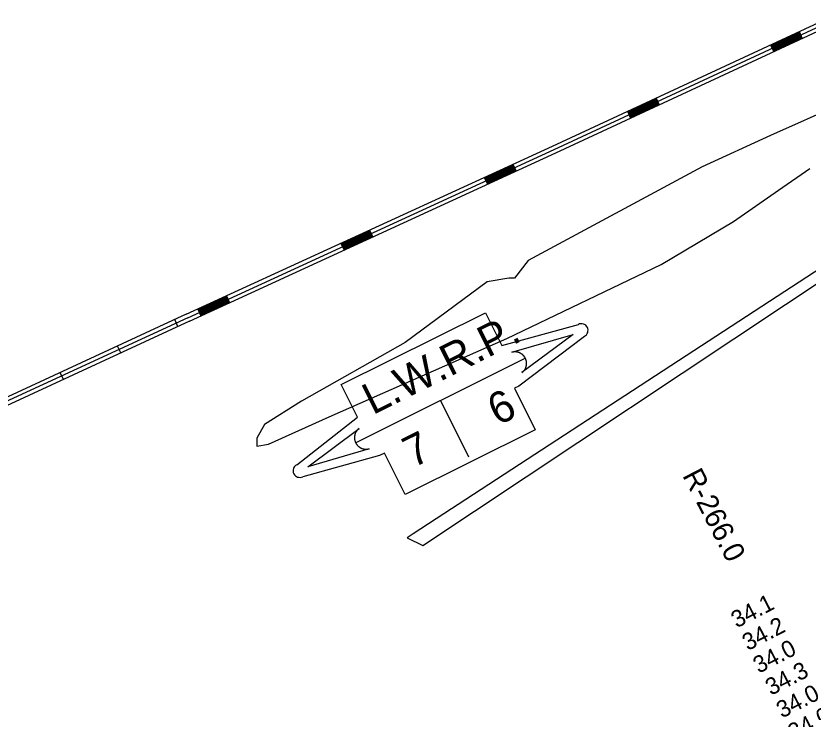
# Model space of a CAD drawing. Extents: x 3245246 to 3283090, y 806824 to 832173.
# Drawn here: x 3250227 to 3253367, y 819201 to 821990 of the extents above; entities that cross this region are included whole.
import ezdxf

# ---------------------------------------------------------------- set-up
doc = ezdxf.new("R2010")
doc.units = 0
for name, color, linetype in [('V-RIVR-RANG', 7, 'Continuous'), ('V-RIVR-RANG-IDEN', 7, 'Continuous'), ('V-ROAD-CNTR', 7, 'Continuous'), ('V-TOPO-SHOR', 7, 'Continuous'), ('V-TOPO-WATR-IDEN', 7, 'Continuous')]:
    doc.layers.add(name, color=color, linetype=linetype)

msp = doc.modelspace()

# ---------------------------------------------------------------- linework, layer by layer
at = {"layer": 'V-ROAD-CNTR'}
for p, q in [((3253330.8, 821927.2), (3253343.4, 821899.9)), ((3253217.4, 821874.5), (3253230, 821847.3)), ((3252763.9, 821664), (3252776.5, 821636.8)), ((3252650.5, 821611.4), (3252663.1, 821584.2)), ((3252196.8, 821401.5), (3252209.3, 821374.3)), ((3252083.2, 821349.4), (3252095.7, 821322.1)), ((3251628.8, 821140.6), (3251641.3, 821113.4)), ((3251515.2, 821088.4), (3251527.8, 821061.2)), ((3251060.9, 820879.7), (3251073.4, 820852.4)), ((3250947.3, 820827.5), (3250959.8, 820800.3)), ((3250869.1, 820758.4), (3250856.5, 820785.6)), ((3250642.2, 820653.4), (3250629.6, 820680.6)), ((3250415.3, 820548.4), (3250402.7, 820575.6))]:
    msp.add_line(p, q, dxfattribs=at)
for points in [[(3250901.9, 820806.6), (3252353.6, 821473.6), (3253465.7, 821989.8)], [(3250908.1, 820793), (3252359.8, 821460), (3253472.4, 821976.3)], [(3250914.4, 820779.4), (3252366.1, 821446.3), (3253479.1, 821962.9)], [(3253218.7, 821871.8), (3253332.1, 821924.4)], [(3253219.9, 821869.1), (3253333.3, 821921.7)], [(3253221.2, 821866.4), (3253334.6, 821919)], [(3253222.5, 821863.6), (3253335.9, 821916.3)], [(3253223.7, 821860.9), (3253337.1, 821913.6)], [(3253225, 821858.2), (3253338.4, 821910.8)], [(3253226.3, 821855.5), (3253339.6, 821908.1)], [(3253227.5, 821852.8), (3253340.9, 821905.4)], [(3253228.8, 821850), (3253342.2, 821902.7)], [(3252651.8, 821608.7), (3252765.2, 821661.3)], [(3252653, 821606), (3252766.4, 821658.6)], [(3252654.3, 821603.2), (3252767.7, 821655.9)], [(3252655.6, 821600.5), (3252768.9, 821653.1)], [(3252656.8, 821597.8), (3252770.2, 821650.4)], [(3252658.1, 821595.1), (3252771.5, 821647.7)], [(3252659.3, 821592.4), (3252772.7, 821645)], [(3252660.6, 821589.6), (3252774, 821642.3)], [(3252661.9, 821586.9), (3252775.3, 821639.5)], [(3252084.4, 821346.6), (3252198, 821398.8)], [(3252085.7, 821343.9), (3252199.3, 821396.1)], [(3252086.9, 821341.2), (3252200.5, 821393.4)], [(3252088.2, 821338.5), (3252201.8, 821390.6)], [(3252089.4, 821335.7), (3252203, 821387.9)], [(3252090.7, 821333), (3252204.3, 821385.2)], [(3252091.9, 821330.3), (3252205.5, 821382.5)], [(3252093.2, 821327.5), (3252206.8, 821379.7)], [(3252094.4, 821324.8), (3252208, 821377)], [(3251516.5, 821085.7), (3251630.1, 821137.9)], [(3251517.7, 821083), (3251631.3, 821135.2)], [(3251519, 821080.3), (3251632.6, 821132.4)], [(3251520.2, 821077.5), (3251633.8, 821129.7)], [(3251521.5, 821074.8), (3251635.1, 821127)], [(3251522.8, 821072.1), (3251636.3, 821124.3)], [(3251524, 821069.4), (3251637.6, 821121.5)], [(3251525.3, 821066.6), (3251638.8, 821118.8)], [(3251526.5, 821063.9), (3251640.1, 821116.1)], [(3250948.6, 820824.8), (3251062.1, 820877)], [(3250949.8, 820822.1), (3251063.4, 820874.3)], [(3250951.1, 820819.3), (3251064.7, 820871.5)], [(3250952.3, 820816.6), (3251065.9, 820868.8)], [(3250953.6, 820813.9), (3251067.2, 820866.1)], [(3250954.8, 820811.2), (3251068.4, 820863.3)], [(3250956.1, 820808.4), (3251069.7, 820860.6)], [(3250957.3, 820805.7), (3251070.9, 820857.9)], [(3250958.6, 820803), (3251072.2, 820855.2)], [(3250901.8, 820806.6), (3250177.2, 820471.2), (3250004.6, 820391.5)], [(3250908.1, 820793), (3250183.5, 820457.6), (3249722.9, 820244.9)], [(3250914.4, 820779.4), (3250189.8, 820444), (3249863.3, 820293.2)]]:
    msp.add_lwpolyline(points, dxfattribs=at)
at = {"layer": 'V-TOPO-SHOR'}
for points in [[(3253496.7, 821639.4), (3253217.9, 821515.5), (3252946.9, 821391.6), (3252257.6, 821019.9), (3252203.4, 820950.2), (3252180.2, 820950.2), (3252095, 820934.7), (3251769.8, 820694.7), (3251359.3, 820462.3), (3251212.2, 820369.4), (3251181.2, 820315.2), (3251181.2, 820284.2), (3251227.7, 820292), (3251467.8, 820400.4), (3252172.5, 820710.2), (3252784.2, 821004.4), (3253070.8, 821174.8), (3253248.9, 821298.7), (3253372.8, 821383.9)], [(3253783.2, 821229), (3251800.8, 819935.7), (3251777.5, 819920.3), (3251839.5, 819889.3), (3253481.2, 820981.2)]]:
    msp.add_lwpolyline(points, dxfattribs=at)
at = {"layer": 'V-TOPO-WATR-IDEN'}
for p, q in [((3252245.8, 820632.2), (3251573.5, 820297.1)), ((3251909.7, 820464.7), (3252021.1, 820241))]:
    msp.add_line(p, q, dxfattribs=at)
for points in [[(3251339.7, 820210.2), (3251580.6, 820398.1), (3251516, 820527.6), (3252087.5, 820812.5), (3252152.1, 820682.9), (3252455.9, 820766.6)], [(3252479.6, 820719.1), (3252220.4, 820522.1), (3252202.7, 820513.3), (3252284.8, 820348.6), (3251769.8, 820091.9), (3251687.7, 820256.6), (3251667.9, 820246.7), (3251363.4, 820162.8)]]:
    msp.add_lwpolyline(points, dxfattribs=at)
for points in [[(3252192.2, 820655.8), (3252435.9, 820727), (3252232.3, 820575.2), (3252235.8, 820578.1), (3252238.9, 820581.3), (3252240.1, 820582.6), (3252241.1, 820583.8), (3252242.2, 820585.3), (3252243.2, 820586.9), (3252244.1, 820588.2), (3252245.1, 820590.1), (3252246.2, 820592.2), (3252246.7, 820593.4), (3252247.4, 820594.9), (3252248.2, 820597), (3252248.7, 820598.6), (3252249.2, 820600.4), (3252249.5, 820601.6), (3252249.8, 820602.9), (3252250, 820604.5), (3252250.3, 820606), (3252250.4, 820607.5), (3252250.5, 820608.7), (3252250.6, 820610.6), (3252250.6, 820612.3), (3252250.6, 820613.7), (3252250.5, 820615.4), (3252250.4, 820616.8), (3252250.2, 820618), (3252250.1, 820619), (3252249.8, 820620.5), (3252249.5, 820622), (3252249.1, 820623.4), (3252248.7, 820624.9), (3252248.3, 820626.2), (3252247.8, 820627.6), (3252247.4, 820628.8), (3252246.7, 820630.4), (3252245.8, 820632.2), (3252245.5, 820632.8), (3252245.1, 820633.6), (3252244.6, 820634.6), (3252244, 820635.5), (3252243.5, 820636.3), (3252242.9, 820637.2), (3252242.3, 820638.2), (3252241.8, 820638.9), (3252241, 820639.8), (3252240.3, 820640.7), (3252239.8, 820641.3), (3252238.5, 820642.8), (3252237.8, 820643.6), (3252237.2, 820644.1), (3252236.4, 820645), (3252235.6, 820645.7), (3252234.7, 820646.5), (3252233.7, 820647.4), (3252232.7, 820648.1), (3252231.9, 820648.7), (3252231.2, 820649.2), (3252230.3, 820649.9), (3252229.4, 820650.4), (3252228.4, 820651), (3252227.3, 820651.7), (3252226.3, 820652.2), (3252224.9, 820652.9), (3252223.9, 820653.4), (3252222.8, 820653.9), (3252221.6, 820654.4), (3252220.7, 820654.7), (3252219.7, 820655.1), (3252218.2, 820655.6), (3252218.2, 820655.6), (3252217.3, 820655.8), (3252216.6, 820656), (3252215.6, 820656.3), (3252214.4, 820656.6), (3252213.4, 820656.8), (3252212.5, 820656.9), (3252211.3, 820657.1), (3252210.2, 820657.2), (3252209.4, 820657.3), (3252208.3, 820657.4), (3252206.8, 820657.5), (3252206, 820657.5), (3252205.3, 820657.5), (3252204.7, 820657.5), (3252203.9, 820657.5), (3252202.9, 820657.5), (3252202, 820657.5), (3252201, 820657.4), (3252200, 820657.3), (3252198.8, 820657.1), (3252198.1, 820657), (3252196.9, 820656.8), (3252195.5, 820656.6), (3252194.5, 820656.4), (3252193.8, 820656.2), (3252193, 820656), (3252192.5, 820655.9)], [(3251627.1, 820273.6), (3251383.4, 820202.4), (3251587, 820354.1), (3251583.5, 820351.2), (3251580.4, 820348.1), (3251579.2, 820346.7), (3251578.3, 820345.5), (3251577.1, 820344), (3251576.1, 820342.5), (3251575.3, 820341.1), (3251574.2, 820339.2), (3251573.1, 820337.1), (3251572.6, 820336), (3251571.9, 820334.4), (3251571.2, 820332.3), (3251570.6, 820330.7), (3251570.1, 820328.9), (3251569.9, 820327.7), (3251569.6, 820326.4), (3251569.3, 820324.8), (3251569.1, 820323.3), (3251568.9, 820321.8), (3251568.8, 820320.6), (3251568.7, 820318.8), (3251568.7, 820317), (3251568.7, 820315.6), (3251568.8, 820314), (3251569, 820312.5), (3251569.1, 820311.3), (3251569.3, 820310.3), (3251569.5, 820308.8), (3251569.9, 820307.3), (3251570.2, 820305.9), (3251570.6, 820304.4), (3251571, 820303.1), (3251571.5, 820301.7), (3251572, 820300.5), (3251572.7, 820298.9), (3251573.5, 820297.1), (3251573.8, 820296.5), (3251574.2, 820295.7), (3251574.8, 820294.8), (3251575.3, 820293.8), (3251575.8, 820293), (3251576.4, 820292.1), (3251577.1, 820291.1), (3251577.6, 820290.5), (3251578.3, 820289.5), (3251579, 820288.6), (3251579.5, 820288), (3251580.8, 820286.5), (3251581.6, 820285.7), (3251582.1, 820285.2), (3251583, 820284.3), (3251583.8, 820283.6), (3251584.6, 820282.8), (3251585.7, 820282), (3251586.7, 820281.2), (3251587.4, 820280.6), (3251588.1, 820280.1), (3251589.1, 820279.5), (3251589.9, 820278.9), (3251590.9, 820278.3), (3251592, 820277.7), (3251593.1, 820277.1), (3251594.4, 820276.4), (3251595.5, 820275.9), (3251596.6, 820275.4), (3251597.7, 820274.9), (3251598.6, 820274.6), (3251599.6, 820274.2), (3251601.1, 820273.8), (3251601.1, 820273.7), (3251602, 820273.5), (3251602.7, 820273.3), (3251603.7, 820273), (3251605, 820272.8), (3251606, 820272.6), (3251606.9, 820272.4), (3251608, 820272.2), (3251609.2, 820272.1), (3251610, 820272), (3251611, 820271.9), (3251612.5, 820271.8), (3251613.4, 820271.8), (3251614, 820271.8), (3251614.7, 820271.8), (3251615.4, 820271.8), (3251616.4, 820271.8), (3251617.4, 820271.9), (3251618.3, 820271.9), (3251619.3, 820272), (3251620.5, 820272.2), (3251621.3, 820272.3), (3251622.4, 820272.5), (3251623.8, 820272.7), (3251624.8, 820273), (3251625.6, 820273.1), (3251626.3, 820273.3), (3251626.8, 820273.5)]]:
    msp.add_lwpolyline(points, close=True, dxfattribs=at)
for centre, start, end in [((3252467.8, 820742.8), 296.4928, 116.4928), ((3251351.6, 820186.5), 116.4928, 296.4928)]:
    msp.add_arc(centre, 26.5, start, end, dxfattribs=at)

# ---------------------------------------------------------------- texts
at = {"layer": 'V-RIVR-RANG'}
for s, p in [('34.1', (3253083.2, 819561.1)), ('34.2', (3253127.1, 819471.2)), ('34.0', (3253170.5, 819381.1)), ('34.3', (3253219.1, 819293.6)), ('34.0', (3253262.6, 819203.5)), ('34.0', (3253308.6, 819114.7))]:
    msp.add_text(s, height=67, rotation=27.2583, dxfattribs=at).set_placement(p)
at = {"layer": 'V-RIVR-RANG-IDEN'}
msp.add_text('R-266.0', height=83, rotation=297.4196, dxfattribs=at).set_placement((3252866.9, 820167.6))
at = {"layer": 'V-TOPO-WATR-IDEN'}
for s, rotation, p in [('L.W.R.P.', 26.4927, (3251641.1, 820406.2)), ('6', 26.4923, (3252136.9, 820363.4)), ('7', 26.4928, (3251800.7, 820195.8))]:
    msp.add_text(s, height=124.5, rotation=rotation, dxfattribs=at).set_placement(p)

doc.saveas('drawing.dxf')
